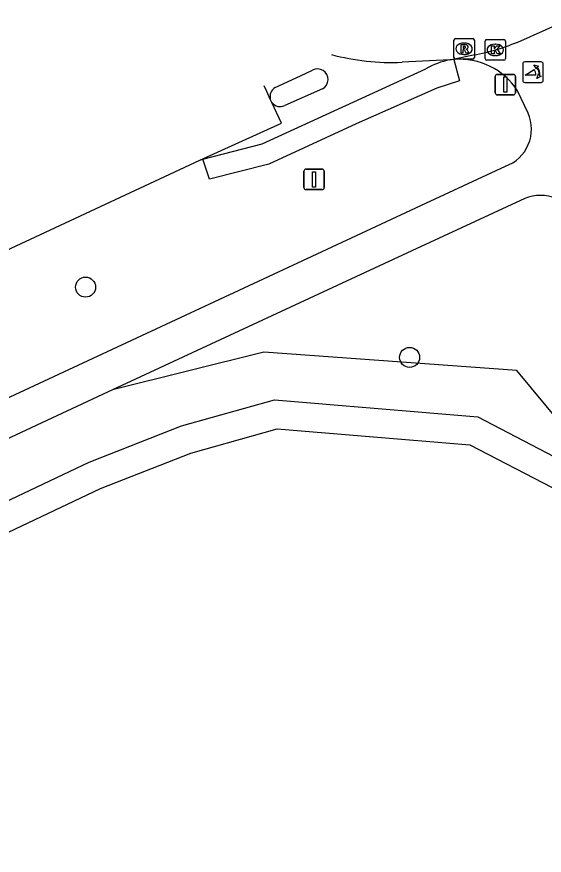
# Model space of a CAD drawing. Extents: x 163427 to 164190, y 380331 to 381641.
# Drawn here: x 163686.54 to 163712.32, y 381598 to 381638.95 of the extents above; entities that cross this region are included whole.
import ezdxf

# ---------------------------------------------------------------- set-up
doc = ezdxf.new("R2010")
doc.units = 0
for name, color, linetype in [('IMGEO_Afsluitpaal', 7, 'Continuous'), ('IMGEO_Boom', 7, 'Continuous'), ('IMGEO_Fietspad_gesloten', 7, 'Continuous'), ('IMGEO_Fietspad_open', 7, 'Continuous'), ('IMGEO_Groenvoorziening', 7, 'Continuous'), ('IMGEO_Kolk', 7, 'Continuous'), ('IMGEO_Meer_plas_ven_vijver', 7, 'Continuous'), ('IMGEO_Poller', 7, 'Continuous'), ('IMGEO_Rijbaan_lokaal_open', 7, 'Continuous'), ('IMGEO_Rioolput', 7, 'Continuous'), ('IMGEO_Voetpad_halfverhard', 7, 'Continuous'), ('IMGEO_Voetpad_open', 7, 'Continuous')]:
    doc.layers.add(name, color=color, linetype=linetype)

msp = doc.modelspace()

# ---------------------------------------------------------------- linework, layer by layer
at = {"layer": 'IMGEO_Afsluitpaal'}
for p, q in [((163709.926, 381635.233), (163709.926, 381636.033)), ((163709.926, 381636.033), (163709.926, 381635.233)), ((163710.026, 381636.133), (163710.816, 381636.133)), ((163710.816, 381636.133), (163710.026, 381636.133)), ((163710.916, 381636.033), (163710.916, 381635.233)), ((163710.916, 381635.233), (163710.916, 381636.033)), ((163710.816, 381635.133), (163710.026, 381635.133)), ((163710.026, 381635.133), (163710.816, 381635.133)), ((163700.682, 381631.505), (163701.472, 381631.505)), ((163701.472, 381631.505), (163700.682, 381631.505)), ((163700.582, 381630.605), (163700.582, 381631.405)), ((163700.582, 381631.405), (163700.582, 381630.605)), ((163701.572, 381631.405), (163701.572, 381630.605)), ((163701.572, 381630.605), (163701.572, 381631.405)), ((163701.472, 381630.505), (163700.682, 381630.505)), ((163700.682, 381630.505), (163701.472, 381630.505))]:
    msp.add_line(p, q, dxfattribs=at)
for points in [[(163710.346, 381636.008), (163710.496, 381636.008), (163710.496, 381635.258), (163710.346, 381635.258), (163710.346, 381636.008)], [(163701.002, 381631.38), (163701.152, 381631.38), (163701.152, 381630.63), (163701.002, 381630.63), (163701.002, 381631.38)]]:
    msp.add_lwpolyline(points, dxfattribs=at)
for centre, start, end in [((163710.026, 381636.033), 90, 180), ((163710.026, 381636.033), 90, 180), ((163710.816, 381636.033), 0, 90), ((163710.816, 381636.033), 360, 90), ((163710.026, 381635.233), 180, 270), ((163710.026, 381635.233), 180, 270), ((163710.816, 381635.233), 270, 0), ((163710.816, 381635.233), 270, 0), ((163700.682, 381631.405), 90, 180), ((163700.682, 381631.405), 90, 180), ((163701.472, 381631.405), 0, 90), ((163701.472, 381631.405), 360, 90), ((163700.682, 381630.605), 180, 270), ((163700.682, 381630.605), 180, 270), ((163701.472, 381630.605), 270, 0), ((163701.472, 381630.605), 270, 0)]:
    msp.add_arc(centre, 0.1, start, end, dxfattribs=at)
at = {"layer": 'IMGEO_Boom'}
for centre in [(163689.908, 381625.745), (163705.744, 381622.314)]:
    msp.add_circle(centre, 0.489, dxfattribs=at)
at = {"layer": 'IMGEO_Fietspad_gesloten'}
for points in [[(163698.937, 381634.925), (163698.765, 381635.29), (163698.633, 381635.569)], [(163695.497, 381631.947), (163699.488, 381633.758), (163699.012, 381634.766)], [(163699.012, 381634.766), (163698.937, 381634.925)], [(163564.682, 381571.415), (163566.348, 381571.972), (163571.488, 381574.342), (163591.81, 381583.712), (163684.056, 381626.623), (163695.497, 381631.947)]]:
    msp.add_lwpolyline(points, dxfattribs=at)
at = {"layer": 'IMGEO_Fietspad_open'}
for points in [[(163695.644, 381631.986), (163698.533, 381632.747), (163706.54, 381636.405)], [(163699.173, 381635.487), (163700.419, 381636.067), (163700.996, 381636.335)], [(163701.481, 381635.428), (163699.64, 381634.61)], [(163695.497, 381631.947), (163695.644, 381631.986)]]:
    msp.add_lwpolyline(points, dxfattribs=at)
for centre, radius, start, end in [((163708.449, 381633.064), 3.848, 101.1073, 119.7466), ((163701.246, 381635.885), 0.514, 297.2439, 119.0256), ((163699.419, 381635.053), 0.499, 119.5377, 194.9044), ((163699.417, 381635.055), 0.498, 215.4846, 296.6147)]:
    msp.add_arc(centre, radius, start, end, dxfattribs=at)
at = {"layer": 'IMGEO_Groenvoorziening'}
for points in [[(163712.855, 381593.82), (163715.892, 381593.503), (163717.417, 381595.417), (163718.643, 381599.057), (163719.996, 381605.854), (163719.899, 381607.172), (163719.851, 381607.819), (163719.803, 381608.469), (163719.754, 381609.13), (163719.592, 381611.325), (163710.986, 381621.678), (163698.612, 381622.575), (163691.226, 381620.726)], [(163583.779, 381566.8), (163690.08, 381617.2), (163694.602, 381618.97), (163699.141, 381620.245), (163709.082, 381619.412), (163713.538, 381617.076), (163716.037, 381614.123), (163717.819, 381610.257), (163718.18, 381608.431), (163718.304, 381607.808), (163718.413, 381607.257), (163718.424, 381607.203), (163718.544, 381606.595), (163718.617, 381606.227), (163717.957, 381602.93), (163716.364, 381597.486), (163712.634, 381595.121), (163711.225, 381594.912), (163707.116, 381594.302), (163699.543, 381594.575), (163687.541, 381594.552), (163680.354, 381594.302)]]:
    msp.add_lwpolyline(points, dxfattribs=at)
at = {"layer": 'IMGEO_Kolk'}
for p, q in [((163709.429, 381636.903), (163709.429, 381637.755)), ((163709.504, 381637.829), (163710.356, 381637.829)), ((163709.917, 381637.609), (163709.942, 381637.609)), ((163710.43, 381637.755), (163710.43, 381636.903)), ((163710.356, 381636.829), (163709.504, 381636.829)), ((163709.94, 381637.049), (163709.915, 381637.049))]:
    msp.add_line(p, q, dxfattribs=at)
for points in [[(163709.429, 381636.903), (163709.429, 381637.755)], [(163709.504, 381637.829), (163710.356, 381637.829)], [(163710.43, 381637.755), (163710.43, 381636.903)], [(163709.75, 381637.529), (163709.873, 381637.529), (163709.873, 381637.378), (163710.003, 381637.529), (163710.167, 381637.529), (163710.021, 381637.378), (163710.174, 381637.129), (163710.022, 381637.129), (163709.937, 381637.293), (163709.873, 381637.226), (163709.873, 381637.129), (163709.75, 381637.129), (163709.75, 381637.529)], [(163710.356, 381636.829), (163709.504, 381636.829)]]:
    msp.add_lwpolyline(points, dxfattribs=at)
for centre, start, end in [((163709.506, 381637.753), 91.552, 178.448), ((163709.506, 381637.753), 91.552, 178.448), ((163710.354, 381637.753), 1.552, 88.448), ((163710.354, 381637.753), 1.552, 88.448), ((163709.506, 381636.905), 181.552, 268.448), ((163709.506, 381636.905), 181.552, 268.448), ((163710.354, 381636.905), 271.552, 358.448), ((163710.354, 381636.905), 271.552, 358.448)]:
    msp.add_arc(centre, 0.0765, start, end, dxfattribs=at)
for centre, major_axis, ratio, start_param, end_param in [((163709.916, 381637.329), (-0.387, 0.002), 0.722429, 4.712389, 7.853982), ((163709.941, 381637.329), (-0.39, 0.002), 0.717154, 1.570796, 4.712389)]:
    msp.add_ellipse(centre, major_axis=major_axis, ratio=ratio, start_param=start_param, end_param=end_param, dxfattribs=at)
at = {"layer": 'IMGEO_Meer_plas_ven_vijver'}
msp.add_lwpolyline([(163584.088, 381565.27), (163584.486, 381565.587), (163690.635, 381615.914), (163695.048, 381617.641), (163699.275, 381618.829), (163703.386, 381618.484), (163708.687, 381618.04), (163712.712, 381615.956), (163714.922, 381613.257), (163714.412, 381612.918), (163716.453, 381607.664), (163716.455, 381607.66)], dxfattribs=at)
at = {"layer": 'IMGEO_Poller'}
for p, q in [((163711.274, 381636.645), (163711.274, 381635.838)), ((163711.274, 381636.645), (163711.274, 381635.838)), ((163712.176, 381636.74), (163711.368, 381636.74)), ((163712.176, 381636.74), (163711.368, 381636.74)), ((163712.27, 381635.838), (163712.27, 381636.645)), ((163712.27, 381635.838), (163712.27, 381636.645)), ((163711.368, 381635.743), (163712.176, 381635.743)), ((163711.368, 381635.743), (163712.176, 381635.743))]:
    msp.add_line(p, q, dxfattribs=at)
for points in [[(163711.953, 381636.469), (163711.941, 381636.396), (163711.816, 381636.601)], [(163711.816, 381636.601), (163712.047, 381636.535), (163711.976, 381636.503)], [(163711.909, 381636.096), (163711.396, 381636.096), (163711.826, 381636.371)], [(163711.969, 381635.924), (163712.035, 381636.155), (163712.065, 381636.087)], [(163712.101, 381636.06), (163712.173, 381636.049), (163711.969, 381635.924)]]:
    msp.add_lwpolyline(points, dxfattribs=at)
for centre, radius, start, end in [((163711.368, 381636.645), 0.0946, 90, 180), ((163711.368, 381636.645), 0.0946, 90, 180), ((163711.595, 381636.156), 0.476, 351.7527, 41.1691), ((163711.595, 381636.156), 0.516, 349.3569, 42.2912), ((163712.176, 381636.645), 0.0946, 0, 90), ((163712.176, 381636.645), 0.0946, 0, 90), ((163711.581, 381636.146), 0.332, 351.3247, 42.4854), ((163711.368, 381635.838), 0.0946, 180, 270), ((163711.368, 381635.838), 0.0946, 180, 270), ((163712.176, 381635.838), 0.0946, 270, 0), ((163712.176, 381635.838), 0.0946, 270, 0)]:
    msp.add_arc(centre, radius, start, end, dxfattribs=at)
at = {"layer": 'IMGEO_Rijbaan_lokaal_open'}
for points in [[(163711.028, 381637.712), (163713.804, 381638.946)], [(163707.708, 381636.84), (163705.376, 381636.724)], [(163707.708, 381636.84), (163708.711, 381637.059)]]:
    msp.add_lwpolyline(points, dxfattribs=at)
for centre, radius, start, end in [((163707.071, 381647.314), 10.385, 279.0838, 292.3951), ((163704.866, 381648.1), 11.387, 254.9999, 272.5683)]:
    msp.add_arc(centre, radius, start, end, dxfattribs=at)
at = {"layer": 'IMGEO_Rioolput'}
for p, q in [((163707.907, 381636.956), (163707.907, 381637.808)), ((163707.982, 381637.882), (163708.834, 381637.882)), ((163708.395, 381637.662), (163708.42, 381637.662)), ((163708.908, 381637.808), (163708.908, 381636.956)), ((163708.834, 381636.882), (163707.982, 381636.882)), ((163708.418, 381637.102), (163708.393, 381637.102))]:
    msp.add_line(p, q, dxfattribs=at)
for points in [[(163707.907, 381636.956), (163707.907, 381637.808)], [(163707.982, 381637.882), (163708.834, 381637.882)], [(163708.908, 381637.808), (163708.908, 381636.956)], [(163708.496, 381637.58), (163708.244, 381637.582), (163708.244, 381637.182)], [(163708.244, 381637.182), (163708.368, 381637.182), (163708.368, 381637.344), (163708.379, 381637.344)], [(163708.422, 381637.501), (163708.368, 381637.501), (163708.368, 381637.42)], [(163708.368, 381637.42), (163708.42, 381637.42)], [(163708.426, 381637.315), (163708.497, 381637.182), (163708.637, 381637.182), (163708.572, 381637.308)], [(163708.834, 381636.882), (163707.982, 381636.882)]]:
    msp.add_lwpolyline(points, dxfattribs=at)
for centre, radius, start, end in [((163707.984, 381637.806), 0.0765, 91.552, 178.448), ((163707.984, 381637.806), 0.0765, 91.552, 178.448), ((163708.832, 381637.806), 0.0765, 1.552, 88.448), ((163708.832, 381637.806), 0.0765, 1.552, 88.448), ((163708.378, 381637.291), 0.0533, 26.0293, 88.6989), ((163708.404, 381637.609), 0.19, 274.7715, 282.9687), ((163708.428, 381637.405), 0.0964, 77.0061, 93.1865), ((163708.442, 381637.462), 0.0378, 276.6634, 79.6772), ((163708.495, 381637.47), 0.109, 350.3612, 89.416), ((163708.493, 381637.47), 0.112, 277.5842, 350.9817), ((163708.477, 381637.255), 0.108, 29.5134, 73.7905), ((163707.984, 381636.958), 0.0765, 181.552, 268.448), ((163707.984, 381636.958), 0.0765, 181.552, 268.448), ((163708.832, 381636.958), 0.0765, 271.552, 358.448), ((163708.832, 381636.958), 0.0765, 271.552, 358.448)]:
    msp.add_arc(centre, radius, start, end, dxfattribs=at)
for centre, major_axis, ratio, start_param, end_param in [((163708.394, 381637.382), (-0.387, 0.002), 0.722429, 4.712389, 7.853982), ((163708.419, 381637.382), (-0.39, 0.002), 0.717154, 1.570796, 4.712389)]:
    msp.add_ellipse(centre, major_axis=major_axis, ratio=ratio, start_param=start_param, end_param=end_param, dxfattribs=at)
at = {"layer": 'IMGEO_Voetpad_halfverhard'}
for points in [[(163711.531, 381634.244), (163711.024, 381635.33)], [(163575.051, 381568.614), (163577.737, 381569.865), (163670.463, 381613.06), (163701.464, 381627.479), (163706.535, 381629.838), (163710.427, 381631.648)], [(163711.369, 381630.074), (163705.853, 381627.514), (163700.828, 381625.182), (163691.226, 381620.726)], [(163691.226, 381620.726), (163671.395, 381611.482), (163579.433, 381568.65), (163576.212, 381567.15)]]:
    msp.add_lwpolyline(points, dxfattribs=at)
for centre, radius, start, end in [((163708.171, 381633.46), 3.412, 33.2402, 94.514), ((163709.77, 381633.46), 1.927, 289.9233, 23.9996), ((163712.133, 381628.216), 2.009, 22.7897, 112.3443)]:
    msp.add_arc(centre, radius, start, end, dxfattribs=at)
at = {"layer": 'IMGEO_Voetpad_open'}
for points in [[(163707.902, 381636.861), (163708.179, 381635.81), (163707.075, 381635.462), (163703.131, 381633.724), (163698.864, 381631.749), (163695.96, 381631.023), (163695.644, 381631.986)], [(163707.902, 381636.861), (163707.708, 381636.84)]]:
    msp.add_lwpolyline(points, dxfattribs=at)

doc.saveas('drawing.dxf')
